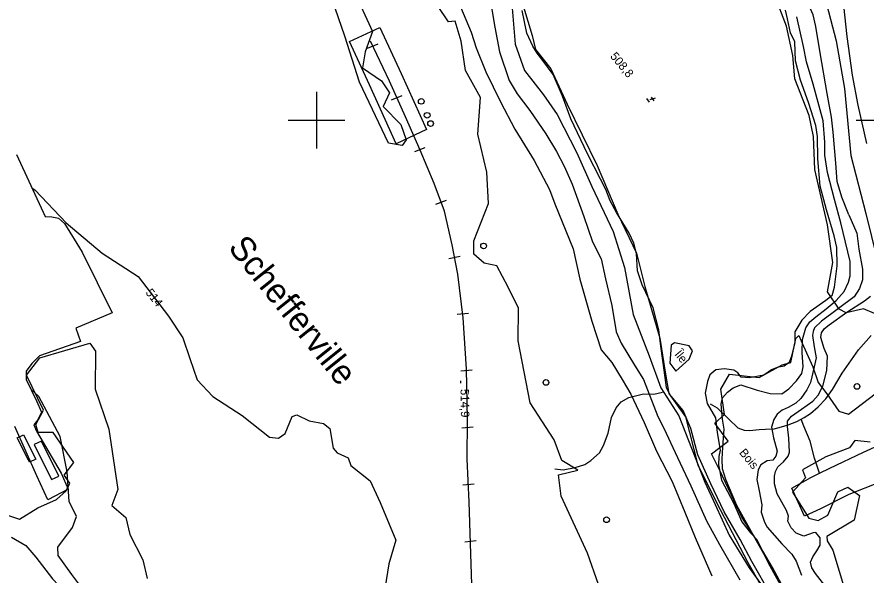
# Model space of a CAD drawing. Extents: x 347312 to 350503, y 6073086 to 6076432.
# Drawn here: x 347994.5 to 348293.4, y 6074639.7 to 6074836.4 of the extents above; entities that cross this region are included whole.
import ezdxf

# ---------------------------------------------------------------- set-up
doc = ezdxf.new("R2010")
doc.units = 0
for name, color, linetype in [('Level 1', 7, 'Continuous'), ('Level 19', 7, 'Continuous'), ('Level 2', 7, 'Continuous'), ('Level 21', 7, 'Continuous'), ('Level 22', 7, 'Continuous'), ('Level 23', 7, 'Continuous'), ('Level 3', 7, 'Continuous'), ('Level 31', 7, 'Continuous'), ('Level 36', 7, 'Continuous'), ('Level 37', 7, 'Continuous'), ('Level 4', 7, 'Continuous'), ('Level 41', 7, 'Continuous'), ('Level 44', 7, 'Continuous'), ('Level 61', 7, 'Continuous'), ('Level 8', 7, 'Continuous')]:
    doc.layers.add(name, color=color, linetype=linetype)

msp = doc.modelspace()

# ---------------------------------------------------------------- linework, layer by layer
at = {"layer": 'Level 1'}
for points in [[(348168.81, 6074839.53), (348169.95, 6074826.81), (348173.25, 6074817.53), (348179.94, 6074808.98), (348184.73, 6074802.04), (348191.6, 6074788.54), (348196.86, 6074776.63), (348204.4, 6074760.75), (348208.44, 6074748.07), (348211.44, 6074731.55), (348217.07, 6074716.99), (348221.23, 6074705.74), (348227.51, 6074695.77), (348236.7, 6074672.41), (348240.26, 6074664.55), (348245.25, 6074653.74), (348252.29, 6074642.25), (348257.76, 6074634.67)], [(348255.12, 6074704.85), (348259.73, 6074703.67), (348263.78, 6074703.62), (348266.23, 6074705.3), (348268.92, 6074708.12), (348270.8, 6074710.79), (348271.27, 6074713.07), (348270.96, 6074718.18), (348271.04, 6074722.68), (348272.24, 6074726.78), (348273.64, 6074728.92), (348275.74, 6074730.7), (348279.37, 6074733.51), (348282.86, 6074736.48), (348285.79, 6074739.64), (348287.29, 6074742.93), (348287.83, 6074745.13), (348287.8, 6074750.21), (348284.57, 6074763.83), (348282.27, 6074772.08), (348279.85, 6074781.56), (348278.9, 6074787.73), (348278.98, 6074792.22), (348278.36, 6074799.74), (348274.85, 6074812.73), (348272.52, 6074820.53), (348271.37, 6074826), (348269.1, 6074836.41)], [(348266.07, 6074631.8), (348259.68, 6074643.16), (348254.31, 6074652.84), (348247.99, 6074664.27), (348244.02, 6074673.39), (348242.95, 6074677.19), (348242.79, 6074680.54), (348243.07, 6074684.8), (348243.44, 6074691.17), (348242.92, 6074694.62), (348242.48, 6074699.89), (348242.95, 6074702.17), (348244.71, 6074704.2), (348246.64, 6074705.71), (348249.34, 6074706.79), (348255.12, 6074704.85)]]:
    msp.add_lwpolyline(points, dxfattribs=at)
at = {"layer": 'Level 19'}
msp.add_lwpolyline([(347994.38, 6074787.95), (348004.4, 6074766.02), (348006.85, 6074765.97), (348009.09, 6074765.44), (348011.22, 6074763.61), (348017.5, 6074753.55), (348028.06, 6074732.07), (348015.3, 6074726.68), (348016.93, 6074722.04), (348002.4, 6074716.98), (347999.7, 6074714.28), (347997.73, 6074711.6), (347997.79, 6074708.65), (348001.36, 6074701.13), (348003.12, 6074697.05), (348001.89, 6074694.38), (348000.51, 6074692.62), (348001.45, 6074690.41), (348010.08, 6074675.57), (348012.51, 6074669.95), (348005.39, 6074666.26), (348001.57, 6074674.62), (347993.75, 6074692.09)], dxfattribs=at)
at = {"layer": 'Level 2'}
for points in [[(348287.42, 6074766.61), (348284.96, 6074772.82), (348283.32, 6074778.39), (348282.76, 6074784.88), (348281.83, 6074795.75), (348281.25, 6074801.01), (348279.76, 6074809.39), (348277.31, 6074823.78), (348275.75, 6074833.03), (348274.85, 6074837.09), (348272.05, 6074843.55), (348268.59, 6074849.85), (348264.37, 6074856.57), (348259.73, 6074863.48), (348256.06, 6074869.87), (348253.24, 6074875.1), (348252.97, 6074877.15), (348252.99, 6074878.23), (348253.62, 6074880.79), (348252.95, 6074883.15), (348251.17, 6074886.05), (348249.29, 6074888.75), (348248.22, 6074891.58), (348248.27, 6074895.95)], [(348148.78, 6074844.53), (348154.39, 6074830.96), (348156.19, 6074825.53), (348159.53, 6074817), (348164.74, 6074806.42), (348169.8, 6074796.81), (348176.56, 6074785.81), (348181.94, 6074775.52), (348183.91, 6074770.5), (348190.35, 6074754.68), (348192.73, 6074743.99), (348196.94, 6074729.22), (348200.16, 6074719.11), (348203.98, 6074714.58), (348207.55, 6074708.64), (348210.59, 6074703.46), (348215.34, 6074693.42), (348219.72, 6074683.35), (348225.14, 6074672.68), (348229.6, 6074661.88), (348233.28, 6074652.95), (348239.12, 6074639.42)], [(348160.71, 6074844.8), (348162.76, 6074832.75), (348164.37, 6074824.06), (348167.81, 6074813.99), (348170.61, 6074809.26), (348175.05, 6074803.38), (348180.67, 6074795.15), (348184.43, 6074788.96), (348187.2, 6074783.8), (348190.01, 6074777.47), (348194.14, 6074766.1)], [(347999.79, 6074776.11), (348000.9, 6074775.32), (348011.88, 6074763.77), (348024.49, 6074753.14), (348037.16, 6074744.96), (348047.92, 6074730.98), (348052.86, 6074723.25), (348055.4, 6074716.07), (348057.9, 6074708.56), (348063.49, 6074702.58), (348073.85, 6074695.91), (348083.47, 6074688.33), (348086.54, 6074687.89), (348088.99, 6074689.63), (348091.41, 6074695.54), (348093.02, 6074696.13), (348097.42, 6074694.09)], [(348194.14, 6074766.1), (348197.18, 6074757.15), (348200.16, 6074751.1), (348201.76, 6074744.15), (348203.96, 6074734.75), (348205.44, 6074725.42), (348207.22, 6074721.43), (348211.87, 6074713.71), (348215.14, 6074708.58), (348220.16, 6074695.54), (348222.28, 6074691.44), (348227.01, 6074681.11), (348231.7, 6074671.14), (348237.28, 6074658.84), (348241.81, 6074650.48), (348248.98, 6074638.06)], [(348287.42, 6074766.61), (348290.15, 6074760.22), (348290.85, 6074754.51), (348292.15, 6074747.45), (348292.22, 6074743.75), (348291.1, 6074740.66), (348289.2, 6074737.7), (348277.75, 6074729.18), (348275.24, 6074726.78), (348274.85, 6074725.51), (348274.59, 6074724.08), (348275.14, 6074720.13), (348275.84, 6074716.3), (348275.22, 6074713.09), (348273.84, 6074707.62), (348272.61, 6074704.97), (348270.49, 6074701.96), (348268.69, 6074700.3), (348265.97, 6074698.79), (348263.95, 6074697.87), (348262.09, 6074696.43), (348260.93, 6074694.5), (348260.13, 6074691.81), (348260.91, 6074688.05), (348262.19, 6074683.38), (348261.69, 6074681.6), (348260.57, 6074680.25), (348258.59, 6074679.91), (348256.45, 6074678.49), (348255.51, 6074676.76), (348255.02, 6074673.39), (348255.78, 6074669.34), (348256.69, 6074664.47), (348256.48, 6074661.88), (348257.71, 6074658.37), (348258.58, 6074656.55), (348263.81, 6074650.67), (348267.28, 6074647.05), (348268.81, 6074644.6), (348270.73, 6074639.65)], [(348261.25, 6074674.58), (348261.6, 6074676.22), (348262.37, 6074677.82), (348264.32, 6074679.61), (348266, 6074681.57), (348266.48, 6074683.05), (348266.3, 6074687.98), (348265.77, 6074692.08), (348265.77, 6074693.96), (348267.14, 6074695.66), (348270.66, 6074698.11), (348274.72, 6074701.03), (348276.54, 6074703.12), (348278.24, 6074706.31), (348279.62, 6074711.76), (348279.82, 6074716.88), (348278.66, 6074719.51), (348277.53, 6074723.37), (348277.81, 6074725.08), (348278.8, 6074726.59), (348280.42, 6074727.83), (348286.7, 6074732.36), (348292.86, 6074736.4), (348295.01, 6074737.95)], [(348012.85, 6074665.65), (348012.25, 6074676.08), (348009.69, 6074688.5), (348002.23, 6074702.67), (347999.44, 6074705.19)], [(348097.42, 6074694.09), (348102.4, 6074693.15), (348104.69, 6074691.31), (348105.78, 6074684.42), (348107.27, 6074682.81), (348111.13, 6074681.07), (348112.1, 6074678.28), (348118.81, 6074672.93), (348122.37, 6074665.24), (348127.87, 6074651.99), (348125.48, 6074643.7), (348123.5, 6074631.86)], [(348278.91, 6074636.02), (348275.64, 6074640.21), (348274.36, 6074642.2), (348273.87, 6074644.19), (348274.75, 6074646.15), (348276.15, 6074648.27), (348277.32, 6074650.21), (348277.24, 6074652.82), (348275.8, 6074654.68), (348274.79, 6074654.62), (348271.52, 6074653.44), (348268.79, 6074654.47), (348267.06, 6074656.35), (348265.88, 6074658.69), (348266.16, 6074660.41), (348265.46, 6074662.5), (348262.11, 6074668.35), (348261.25, 6074671.9), (348261.25, 6074674.58)], [(348020.49, 6074630.94), (348013.78, 6074639.89), (348008.99, 6074646.54), (348008.93, 6074649.49), (348014.06, 6074656.46), (348015.48, 6074660.34), (348012.85, 6074665.65)], [(347992.62, 6074653.01), (347997.59, 6074650.13), (348001.17, 6074646.06), (348006.98, 6074638.39), (348013.71, 6074631.38), (348022.13, 6074621.1), (348034.73, 6074605.26), (348049.91, 6074585.72), (348064.4, 6074564.78), (348071.97, 6074549.5), (348079.94, 6074533.75), (348093.31, 6074515.08), (348103.59, 6074504.51), (348111.79, 6074498.61), (348127.54, 6074485.99), (348130.76, 6074483.76), (348132.85, 6074482.87), (348135.83, 6074482.99), (348137.77, 6074482.9)]]:
    msp.add_lwpolyline(points, dxfattribs=at)
at = {"layer": 'Level 21'}
for points in [[(348293.72, 6074791.82), (348290.69, 6074805.27), (348288.71, 6074815.92), (348286.75, 6074829.53), (348285.65, 6074840.39)], [(348333.18, 6074687.53), (348333.18, 6074687.53), (348332.15, 6074687.87), (348330.3, 6074687.83), (348327.5, 6074686.25), (348315.1, 6074679.6), (348308.44, 6074675.94), (348303.96, 6074674.16), (348298.1, 6074672.28), (348287.37, 6074668.14), (348277.41, 6074663.08), (348271.76, 6074660.4), (348267.34, 6074670.29), (348274.04, 6074674.14), (348276.99, 6074675.57), (348280.72, 6074677.38), (348292.49, 6074682.97), (348299.24, 6074686.12), (348301.69, 6074687.86), (348301.97, 6074688.01), (348318.44, 6074696.93), (348325.37, 6074701.04), (348326.09, 6074702.24)]]:
    msp.add_lwpolyline(points, dxfattribs=at)
at = {"layer": 'Level 22'}
for points in [[(348238.52, 6074700.04), (348240.98, 6074698.63), (348245.17, 6074694.59), (348248.31, 6074691.64), (348250.49, 6074690.74), (348252.42, 6074690.69), (348255.81, 6074691.04), (348258.03, 6074691.08), (348261.04, 6074691.18), (348263.65, 6074691.93), (348265.97, 6074692.66), (348269.02, 6074693.77), (348270.58, 6074694.62), (348271.6, 6074695.17), (348273.86, 6074696.6), (348276.58, 6074699.01), (348279.33, 6074701.83), (348281.67, 6074705.05), (348285.03, 6074710.84), (348290.73, 6074719.04), (348295.2, 6074724.11)], [(348183.92, 6074677.15), (348186.83, 6074676.8), (348191.08, 6074677.56), (348194.49, 6074678.68), (348196.5, 6074680.05), (348199.65, 6074682.75), (348201.03, 6074685.32), (348202.62, 6074689.72), (348203.86, 6074695.25), (348205.44, 6074698.66), (348207.26, 6074700.7), (348209.91, 6074702.31), (348215.1, 6074703.55), (348218.78, 6074703.46), (348221.76, 6074704.14)], [(348276.99, 6074675.57), (348275.31, 6074680.92), (348273.73, 6074686.87), (348271.51, 6074692.22), (348270.58, 6074694.62)]]:
    msp.add_lwpolyline(points, dxfattribs=at)
at = {"layer": 'Level 23'}
for p, q in [((348117.96, 6074825.39), (348121.68, 6074826.86)), ((348126.38, 6074807.21), (348130.1, 6074808.69)), ((348134.53, 6074788.93), (348138.25, 6074790.4)), ((348141.97, 6074770.36), (348145.69, 6074771.84)), ((348146.6, 6074751.26), (348150.51, 6074752.08)), ((348149.46, 6074731.59), (348153.45, 6074731.97)), ((348150.74, 6074711.62), (348154.73, 6074712.01)), ((348151.1, 6074691.56), (348155.1, 6074691.95)), ((348151.44, 6074671.5), (348155.43, 6074671.88)), ((348152.14, 6074651.47), (348156.13, 6074651.86))]:
    msp.add_line(p, q, dxfattribs=at)
msp.add_lwpolyline([(348154.64, 6074636.39), (348154.16, 6074650.82), (348153.7, 6074665.5), (348153.06, 6074680.55), (348153.11, 6074694.61), (348152.73, 6074712.35), (348151.63, 6074730.39), (348149.71, 6074745.73), (348147.71, 6074756.05), (348145.02, 6074767.9), (348141.37, 6074777.68), (348136.47, 6074789.48), (348131.28, 6074801.2), (348125.63, 6074813.73), (348118.99, 6074827.9)], dxfattribs=at)
at = {"layer": 'Level 3'}
for p, q in [((348216.1, 6074807.59), (348217.12, 6074806.35)), ((348219.2, 6074807.76), (348217.37, 6074807.21)), ((348217.78, 6074808.07), (348218.77, 6074806.86)), ((348150.66, 6074708.15), (348150.67, 6074707.35))]:
    msp.add_line(p, q, dxfattribs=at)
at = {"layer": 'Level 31'}
for points in [[(347998.55, 6074680.18), (347994.57, 6074688.01), (347996.84, 6074689.17), (348001.21, 6074680.59), (347998.93, 6074679.43), (347998.55, 6074680.18)], [(348009.25, 6074674.61), (348003.16, 6074686.94), (348000.62, 6074685.69), (348006.72, 6074673.36), (348009.25, 6074674.61)]]:
    msp.add_lwpolyline(points, dxfattribs=at)
at = {"layer": 'Level 36'}
for centre in [(348136.84, 6074806.64), (348138.93, 6074801.72), (348140.14, 6074798.83), (348158.8, 6074755.68), (348180.76, 6074707.58), (348290.26, 6074706.17), (348202.07, 6074659.19)]:
    msp.add_circle(centre, 1, dxfattribs=at)
at = {"layer": 'Level 37'}
msp.add_lwpolyline([(348128, 6074791.66), (348118.62, 6074812.51), (348111.59, 6074827.68), (348122.25, 6074832.67), (348129.72, 6074816.44), (348138.7, 6074796.69), (348128, 6074791.66)], dxfattribs=at)
at = {"layer": 'Level 4'}
for points in [[(348259.9, 6074632.73), (348253.28, 6074644.46), (348249.14, 6074652.22), (348243.46, 6074662.02), (348238.85, 6074671.88), (348234.23, 6074682.03), (348231.71, 6074691.37), (348229.04, 6074697.65), (348224.33, 6074703.29), (348223.24, 6074705.77), (348222.32, 6074711.85), (348221.24, 6074720.36), (348220.48, 6074726.15), (348218.44, 6074733.93), (348214.61, 6074741.96), (348213, 6074746.87), (348212.57, 6074752.99), (348211.67, 6074756.68), (348210.06, 6074760.24), (348205.59, 6074767.51), (348203.33, 6074771.57), (348201.84, 6074775.53), (348199.92, 6074779.27), (348195.38, 6074788.15), (348189.52, 6074800.51), (348186.63, 6074808.49), (348183.33, 6074816.06), (348179.31, 6074821.52), (348177.6, 6074823.56), (348176.15, 6074826.12), (348174.01, 6074830.67), (348172.32, 6074838.66)], [(348281.45, 6074738.19), (348281.45, 6074738.19), (348282.34, 6074741.19), (348283.26, 6074748.67), (348283.11, 6074755.09), (348282.25, 6074759.19), (348279.47, 6074768.4), (348277.27, 6074776.74), (348276.42, 6074786.34), (348276.36, 6074794.28), (348275.72, 6074798.12), (348273.22, 6074806.27), (348270.35, 6074814.05), (348268.59, 6074820.95), (348268.34, 6074827.67), (348266.81, 6074830.76), (348265.83, 6074835.74), (348265.12, 6074838.76)], [(348281.45, 6074738.19), (348279.23, 6074736.42), (348273.82, 6074732.6), (348270.83, 6074729.58), (348268.39, 6074725.37), (348268.39, 6074721.67), (348267.21, 6074716.85), (348266.38, 6074714.58), (348264.58, 6074713.31), (348262.19, 6074712.83), (348260.11, 6074712.07), (348257.47, 6074710.17), (348252.45, 6074709.23), (348249.47, 6074709.46), (348248.25, 6074711.01), (348246.94, 6074711.95), (348243.57, 6074712.38), (348240.58, 6074712.08), (348238.49, 6074710.26), (348237.57, 6074707.92), (348236.82, 6074703.76), (348237.53, 6074700.2), (348240.4, 6074695.14), (348241.03, 6074689.95), (348242.02, 6074683.7), (348241.57, 6074681.44), (348241.47, 6074678.5), (348242.59, 6074673.18), (348246.82, 6074665.12), (348249.75, 6074658.45), (348252.73, 6074654.61), (348254.94, 6074652.23), (348258.95, 6074643.98), (348265.02, 6074633)], [(348226.43, 6074711.52), (348231.18, 6074715.77), (348232.35, 6074718.7), (348231.12, 6074720.54), (348226.03, 6074721.57), (348224.8, 6074720.7), (348224.31, 6074714.42), (348226.43, 6074711.52)]]:
    msp.add_lwpolyline(points, dxfattribs=at)
at = {"layer": 'Level 44'}
for points in [[(348113.01, 6074845.97), (348119.69, 6074831.31), (348117.06, 6074824.03), (348116.15, 6074818.47), (348122.84, 6074813.86), (348125.65, 6074809.6), (348123.49, 6074804.81), (348129.7, 6074798.44), (348131.5, 6074793.05), (348130.1, 6074791.13), (348125.26, 6074791.9), (348115.11, 6074813.42), (348109.97, 6074829.66), (348104.35, 6074846.11)], [(348203.09, 6074625.39), (348195.36, 6074647.43), (348186.07, 6074667.56), (348185.11, 6074675), (348191.97, 6074676.67), (348186.31, 6074680.04), (348183.63, 6074687.4), (348175.16, 6074700.43), (348170.93, 6074722.22), (348171.08, 6074733.73), (348167.42, 6074741.17), (348163.44, 6074748.64), (348159.03, 6074749.61), (348155.31, 6074752.81), (348155.33, 6074757.47), (348160.54, 6074770.65), (348159.9, 6074781.66), (348156.79, 6074795.1), (348157.72, 6074808.01), (348152.37, 6074817.48), (348150.94, 6074827.83), (348148.8, 6074834.89), (348146.49, 6074834.61), (348138.71, 6074846.26)], [(348278.25, 6074846.02), (348282.92, 6074828), (348285.81, 6074811.21), (348288.09, 6074787.59), (348293.34, 6074767.07), (348299.2, 6074743.3)], [(348296.46, 6074731.82), (348292.52, 6074733.49), (348286.42, 6074732.16), (348284, 6074733.44), (348279.88, 6074739.47), (348281.73, 6074749.9), (348279.89, 6074763.12), (348275.42, 6074782.58), (348274.92, 6074794.2), (348273.38, 6074801.65), (348268.31, 6074814.6), (348267.66, 6074822.78), (348265.48, 6074833.17), (348261.09, 6074844.57)], [(348172.82, 6074839.93), (348175.84, 6074829.81), (348177.04, 6074824.94), (348182.49, 6074818.05), (348188.17, 6074805.63), (348198.78, 6074784.07), (348206.07, 6074766.83), (348212.63, 6074753.19), (348215.58, 6074741.35), (348220.82, 6074723.15), (348222.77, 6074711.24), (348224.06, 6074703.74), (348229.88, 6074695.5), (348234.21, 6074678.43)], [(348268.68, 6074627.04), (348260.47, 6074642.33), (348253.8, 6074653.73), (348249.66, 6074660.16), (348242.02, 6074676.32), (348239.08, 6074682.39), (348244.92, 6074686.94), (348240.15, 6074693.2), (348243.63, 6074696.25), (348242.31, 6074705.23), (348245.33, 6074710.45), (348255.75, 6074709.34), (348263.96, 6074713.77), (348266.91, 6074714.56), (348268.75, 6074723.02), (348269.75, 6074724.16), (348271.38, 6074720.4), (348274.65, 6074713.05), (348276.53, 6074707.55), (348279.6, 6074703.51), (348283.88, 6074697.48), (348287.31, 6074696.43), (348296.64, 6074703.59)], [(347988.78, 6074661.65), (347995.43, 6074659.41), (348001.84, 6074663.4), (348008.48, 6074666.39), (348011.79, 6074669.44), (348013.17, 6074672.09), (348011.14, 6074674.89), (348014.57, 6074679.4), (348007.27, 6074689.95), (348002.04, 6074689.94), (348001.16, 6074692.8), (348003.9, 6074697.77), (347997.83, 6074710.09), (348002.56, 6074716.27), (348020.19, 6074721.37), (348022.15, 6074718.66), (348022.08, 6074705.26), (348026.84, 6074691.09), (348029.98, 6074669.88), (348027.92, 6074664.27), (348032.84, 6074659.98), (348034.26, 6074653.96), (348038.85, 6074645.04), (348040.38, 6074638.53)], [(348294.84, 6074686.51), (348289.49, 6074687.16), (348287.62, 6074684.55), (348279.22, 6074681.31), (348271.03, 6074676.74), (348272.17, 6074673.94), (348267.53, 6074668.88), (348273.33, 6074659.77), (348276.61, 6074658.9), (348279.98, 6074660.8), (348283.5, 6074668.98), (348287.02, 6074670.71), (348291.09, 6074667.8), (348289.23, 6074659.06), (348279.62, 6074653.31), (348279.72, 6074651.74), (348281.7, 6074648.52)], [(348234.21, 6074678.43), (348242.1, 6074662.83), (348251.85, 6074644.13), (348260.56, 6074628.84)], [(348281.7, 6074648.52), (348286.15, 6074633.64)]]:
    msp.add_lwpolyline(points, dxfattribs=at)
at = {"layer": 'Level 61'}
for p, q in [((348100, 6074810), (348100, 6074790)), ((348090, 6074800), (348110, 6074800)), ((348290, 6074800), (348310, 6074800))]:
    msp.add_line(p, q, dxfattribs=at)

# ---------------------------------------------------------------- texts
at = {"layer": 'Level 2'}
msp.add_text('514', height=3, rotation=308.4316, dxfattribs=at).set_placement((348039.61, 6074739.18))
at = {"layer": 'Level 3'}
for s, rotation, p in [('  508,8', 309.5179, (348201.76, 6074824.16)), ('514,9', 270.8806, (348150.67, 6074705.27))]:
    msp.add_text(s, height=3, rotation=rotation, dxfattribs=at).set_placement(p)
at = {"layer": 'Level 41'}
msp.add_text('Schefferville', height=8.66, rotation=308.7944, dxfattribs=at).set_placement((348068.56, 6074754.97))
at = {"layer": 'Level 44'}
msp.add_text('Bois', height=3, rotation=309.568, dxfattribs=at).set_placement((348248.6, 6074682.75))
at = {"layer": 'Level 8'}
msp.add_text('Île', height=3, rotation=309.568, dxfattribs=at).set_placement((348225.83, 6074717.41))

doc.saveas('drawing.dxf')
